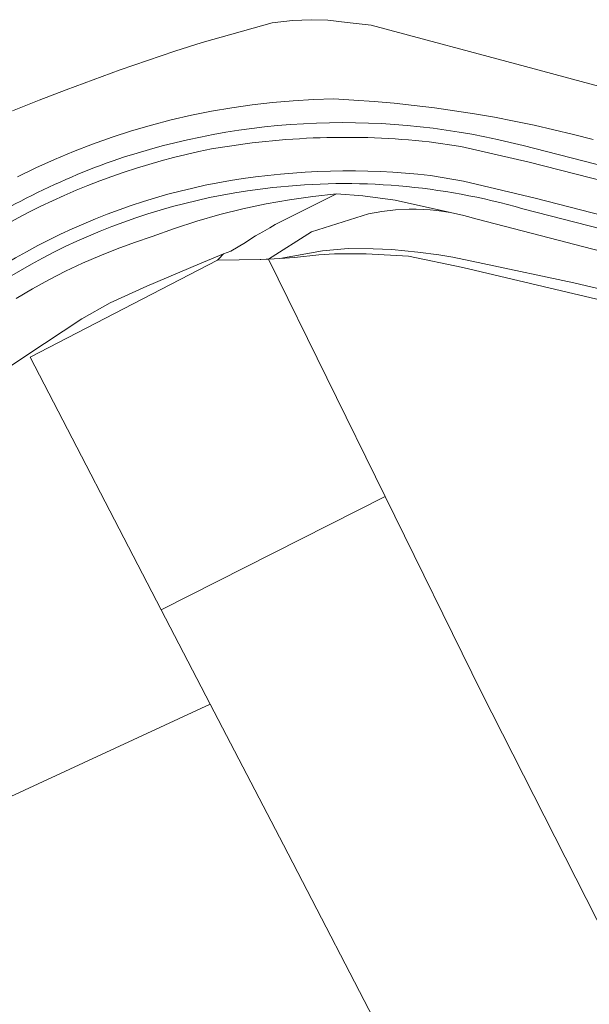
# Model space of a CAD drawing. Extents: x 184422 to 188298, y 343471 to 350189.
# Tile 320 of 513: x 187068 to 187119, y 348441 to 348529. Entities that reach past the tile are written whole.
import ezdxf

# ---------------------------------------------------------------- set-up
doc = ezdxf.new("R2010")
doc.units = 0
for name, color, linetype, lineweight in [('B-WA-GR-BOS_LOOF-GV', 252, 'Continuous', 13), ('B-WA-GR-BOUWLAND-GV', 252, 'Continuous', 13), ('B-WA-GR-BOUWLAND_AKKERBOUW-GV', 252, 'Continuous', 13), ('B-WA-GR-GRAS-GV', 252, 'Continuous', 13), ('B-WA-GW-TALUD_KRUIN-G', 252, 'Continuous', 18), ('B-WA-OG-TERREIN_CULTUURSCHEIDING-GV', 252, 'Continuous', 18), ('B-WA-OG-WEG-GV', 252, 'Continuous', 18), ('B-WA-VH-VERHARDING_ASFALT-GV', 252, 'Continuous', 18)]:
    doc.layers.add(name, color=color, linetype=linetype, lineweight=lineweight)

msp = doc.modelspace()

# ---------------------------------------------------------------- linework, layer by layer
at = {"layer": 'B-WA-GR-BOS_LOOF-GV', "flags": 128}
for points in [[(187086.235, 348508.25), (187084.093, 348507.383), (187079.381, 348505.389), (187076.108, 348503.886), (187073.598, 348502.452), (187070.254, 348500.263), (187064.169, 348496.242)], [(187086.235, 348508.25), (187084.093, 348507.383), (187079.381, 348505.389), (187076.108, 348503.886), (187073.598, 348502.452), (187070.254, 348500.263), (187064.169, 348496.242)], [(187086.235, 348508.25), (187084.093, 348507.383), (187079.381, 348505.389), (187076.108, 348503.886), (187073.598, 348502.452), (187070.254, 348500.263), (187064.169, 348496.242)], [(187021.21, 348440.298), (187028.164, 348439.132), (187036.422, 348437.397), (187039.424, 348436.638), (187039.571, 348437.262), (187031.045, 348446.051), (187043.613, 348449.918), (187059.961, 348456.422), (187085.055, 348468.037), (187080.676, 348476.476), (187068.965, 348499.045), (187085.705, 348507.687)], [(187021.21, 348440.298), (187028.164, 348439.132), (187036.422, 348437.397), (187039.424, 348436.638), (187039.571, 348437.262), (187031.045, 348446.051), (187043.613, 348449.918), (187059.961, 348456.422), (187085.055, 348468.037), (187080.676, 348476.476), (187068.965, 348499.045), (187085.705, 348507.687)], [(187021.21, 348440.298), (187028.164, 348439.132), (187036.422, 348437.397), (187039.424, 348436.638), (187039.571, 348437.262), (187031.045, 348446.051), (187043.613, 348449.918), (187059.961, 348456.422), (187085.055, 348468.037), (187080.676, 348476.476), (187068.965, 348499.045), (187085.705, 348507.687)]]:
    msp.add_lwpolyline(points, dxfattribs=at)
at = {"layer": 'B-WA-GR-BOS_LOOF-GV'}
msp.add_lwpolyline([(187085.705, 348507.687, -0.010082), (187086.235, 348508.25)], format="xyb", dxfattribs=at)
msp.add_lwpolyline([(187085.705, 348507.687, -0.010082), (187086.235, 348508.25)], format="xyb", dxfattribs=at)
msp.add_lwpolyline([(187085.705, 348507.687, -0.010082), (187086.235, 348508.25)], format="xyb", dxfattribs=at)
at = {"layer": 'B-WA-GR-BOUWLAND-GV', "flags": 128}
msp.add_lwpolyline([(187067.377, 348521.026), (187069.768, 348521.985), (187072.171, 348522.916), (187074.584, 348523.819), (187077.009, 348524.694), (187079.443, 348525.54), (187081.886, 348526.356), (187084.339, 348527.144), (187090.601, 348528.884), (187092.401, 348529.098), (187094.058, 348529.177), (187095.574, 348529.143), (187097.279, 348528.929), (187099.429, 348528.698), (187113.226, 348524.99), (187135.419, 348519.021)], dxfattribs=at)
msp.add_lwpolyline([(187067.377, 348521.026), (187069.768, 348521.985), (187072.171, 348522.916), (187074.584, 348523.819), (187077.009, 348524.694), (187079.443, 348525.54), (187081.886, 348526.356), (187084.339, 348527.144), (187090.601, 348528.884), (187092.401, 348529.098), (187094.058, 348529.177), (187095.574, 348529.143), (187097.279, 348528.929), (187099.429, 348528.698), (187113.226, 348524.99), (187135.419, 348519.021)], dxfattribs=at)
msp.add_lwpolyline([(187067.377, 348521.026), (187069.768, 348521.985), (187072.171, 348522.916), (187074.584, 348523.819), (187077.009, 348524.694), (187079.443, 348525.54), (187081.886, 348526.356), (187084.339, 348527.144), (187090.601, 348528.884), (187092.401, 348529.098), (187094.058, 348529.177), (187095.574, 348529.143), (187097.279, 348528.929), (187099.429, 348528.698), (187113.226, 348524.99), (187135.419, 348519.021)], dxfattribs=at)
at = {"layer": 'B-WA-GR-BOUWLAND_AKKERBOUW-GV', "flags": 128}
for points in [[(187089.571, 348507.769), (187085.705, 348507.687), (187068.965, 348499.045), (187080.676, 348476.476), (187100.67, 348486.593), (187090.248, 348507.791), (187090.052, 348507.778), (187089.523, 348507.743)], [(187089.571, 348507.769), (187085.705, 348507.687), (187068.965, 348499.045), (187080.676, 348476.476), (187100.67, 348486.593), (187090.248, 348507.791), (187090.052, 348507.778), (187089.523, 348507.743)], [(187089.571, 348507.769), (187085.705, 348507.687), (187068.965, 348499.045), (187080.676, 348476.476), (187100.67, 348486.593), (187090.248, 348507.791), (187090.052, 348507.778), (187089.523, 348507.743)], [(187100.67, 348486.593), (187080.676, 348476.476), (187085.055, 348468.037), (187091.614, 348455.471), (187100.907, 348437.481), (187104.785, 348437.897), (187125.535, 348437.149), (187125.192, 348437.78), (187109.288, 348469.065)], [(187100.67, 348486.593), (187080.676, 348476.476), (187085.055, 348468.037), (187091.614, 348455.471), (187100.907, 348437.481), (187104.785, 348437.897), (187125.535, 348437.149), (187125.192, 348437.78), (187109.288, 348469.065)], [(187100.67, 348486.593), (187080.676, 348476.476), (187085.055, 348468.037), (187091.614, 348455.471), (187100.907, 348437.481), (187104.785, 348437.897), (187125.535, 348437.149), (187125.192, 348437.78), (187109.288, 348469.065)]]:
    msp.add_lwpolyline(points, close=True, dxfattribs=at)
at = {"layer": 'B-WA-GR-GRAS-GV', "flags": 128}
for points in [[(187085.705, 348507.687), (187089.571, 348507.769), (187089.523, 348507.743), (187090.052, 348507.778), (187090.248, 348507.791), (187094.091, 348510.236), (187099.184, 348511.825), (187100.385, 348512.041), (187101.605, 348512.18), (187102.836, 348512.241), (187103.454, 348512.241), (187104.072, 348512.221), (187104.689, 348512.181), (187105.304, 348512.121), (187106.524, 348511.943), (187101.59, 348513.046), (187098.673, 348513.442), (187096.322, 348513.624)], [(187085.705, 348507.687), (187089.571, 348507.769), (187089.523, 348507.743), (187090.052, 348507.778), (187090.248, 348507.791), (187094.091, 348510.236), (187099.184, 348511.825), (187100.385, 348512.041), (187101.605, 348512.18), (187102.836, 348512.241), (187103.454, 348512.241), (187104.072, 348512.221), (187104.689, 348512.181), (187105.304, 348512.121), (187106.524, 348511.943), (187101.59, 348513.046), (187098.673, 348513.442), (187096.322, 348513.624)], [(187085.705, 348507.687), (187089.571, 348507.769), (187089.523, 348507.743), (187090.052, 348507.778), (187090.248, 348507.791), (187094.091, 348510.236), (187099.184, 348511.825), (187100.385, 348512.041), (187101.605, 348512.18), (187102.836, 348512.241), (187103.454, 348512.241), (187104.072, 348512.221), (187104.689, 348512.181), (187105.304, 348512.121), (187106.524, 348511.943), (187101.59, 348513.046), (187098.673, 348513.442), (187096.322, 348513.624)], [(187096.322, 348513.624), (187092.164, 348511.549), (187090.869, 348510.877), (187090.377, 348510.592), (187089.746, 348510.235), (187089.108, 348509.882), (187088.681, 348509.607), (187088.209, 348509.287), (187086.883, 348508.512), (187086.235, 348508.25)], [(187096.322, 348513.624), (187092.164, 348511.549), (187090.869, 348510.877), (187090.377, 348510.592), (187089.746, 348510.235), (187089.108, 348509.882), (187088.681, 348509.607), (187088.209, 348509.287), (187086.883, 348508.512), (187086.235, 348508.25)], [(187096.322, 348513.624), (187092.164, 348511.549), (187090.869, 348510.877), (187090.377, 348510.592), (187089.746, 348510.235), (187089.108, 348509.882), (187088.681, 348509.607), (187088.209, 348509.287), (187086.883, 348508.512), (187086.235, 348508.25)], [(187170.327, 348495.444), (187108.899, 348511.356), (187107.724, 348511.687), (187106.524, 348511.943), (187105.304, 348512.121), (187104.689, 348512.181), (187104.072, 348512.221), (187103.454, 348512.241), (187102.836, 348512.241), (187101.605, 348512.18), (187100.385, 348512.041), (187099.184, 348511.825), (187094.091, 348510.236), (187090.248, 348507.791), (187091.264, 348507.858), (187095.079, 348508.543), (187097.373, 348508.727), (187099.62, 348508.708), (187101.271, 348508.636), (187103.587, 348508.426), (187105.48, 348508.163), (187106.716, 348507.962), (187109.395, 348507.391), (187117.549, 348505.666), (187130.414, 348502.629)], [(187170.327, 348495.444), (187108.899, 348511.356), (187107.724, 348511.687), (187106.524, 348511.943), (187105.304, 348512.121), (187104.689, 348512.181), (187104.072, 348512.221), (187103.454, 348512.241), (187102.836, 348512.241), (187101.605, 348512.18), (187100.385, 348512.041), (187099.184, 348511.825), (187094.091, 348510.236), (187090.248, 348507.791), (187091.264, 348507.858), (187095.079, 348508.543), (187097.373, 348508.727), (187099.62, 348508.708), (187101.271, 348508.636), (187103.587, 348508.426), (187105.48, 348508.163), (187106.716, 348507.962), (187109.395, 348507.391), (187117.549, 348505.666), (187130.414, 348502.629)], [(187170.327, 348495.444), (187108.899, 348511.356), (187107.724, 348511.687), (187106.524, 348511.943), (187105.304, 348512.121), (187104.689, 348512.181), (187104.072, 348512.221), (187103.454, 348512.241), (187102.836, 348512.241), (187101.605, 348512.18), (187100.385, 348512.041), (187099.184, 348511.825), (187094.091, 348510.236), (187090.248, 348507.791), (187091.264, 348507.858), (187095.079, 348508.543), (187097.373, 348508.727), (187099.62, 348508.708), (187101.271, 348508.636), (187103.587, 348508.426), (187105.48, 348508.163), (187106.716, 348507.962), (187109.395, 348507.391), (187117.549, 348505.666), (187130.414, 348502.629)], [(187130.414, 348502.629), (187117.549, 348505.666), (187109.395, 348507.391), (187106.716, 348507.962), (187105.48, 348508.163), (187103.587, 348508.426), (187101.271, 348508.636), (187099.62, 348508.708), (187097.373, 348508.727), (187095.079, 348508.543), (187091.264, 348507.858), (187092.591, 348507.946), (187094.753, 348508.171), (187096.146, 348508.268), (187098.984, 348508.255), (187102.765, 348508.057), (187107.615, 348507.042), (187116.42, 348504.963), (187127.687, 348502.301)], [(187130.414, 348502.629), (187117.549, 348505.666), (187109.395, 348507.391), (187106.716, 348507.962), (187105.48, 348508.163), (187103.587, 348508.426), (187101.271, 348508.636), (187099.62, 348508.708), (187097.373, 348508.727), (187095.079, 348508.543), (187091.264, 348507.858), (187092.591, 348507.946), (187094.753, 348508.171), (187096.146, 348508.268), (187098.984, 348508.255), (187102.765, 348508.057), (187107.615, 348507.042), (187116.42, 348504.963), (187127.687, 348502.301)], [(187130.414, 348502.629), (187117.549, 348505.666), (187109.395, 348507.391), (187106.716, 348507.962), (187105.48, 348508.163), (187103.587, 348508.426), (187101.271, 348508.636), (187099.62, 348508.708), (187097.373, 348508.727), (187095.079, 348508.543), (187091.264, 348507.858), (187092.591, 348507.946), (187094.753, 348508.171), (187096.146, 348508.268), (187098.984, 348508.255), (187102.765, 348508.057), (187107.615, 348507.042), (187116.42, 348504.963), (187127.687, 348502.301)], [(187127.687, 348502.301), (187116.42, 348504.963), (187107.615, 348507.042), (187102.765, 348508.057), (187098.984, 348508.255), (187096.146, 348508.268), (187094.753, 348508.171), (187092.591, 348507.946), (187091.264, 348507.858), (187090.248, 348507.791), (187100.67, 348486.593), (187109.288, 348469.065), (187125.192, 348437.78)], [(187127.687, 348502.301), (187116.42, 348504.963), (187107.615, 348507.042), (187102.765, 348508.057), (187098.984, 348508.255), (187096.146, 348508.268), (187094.753, 348508.171), (187092.591, 348507.946), (187091.264, 348507.858), (187090.248, 348507.791), (187100.67, 348486.593), (187109.288, 348469.065), (187125.192, 348437.78)], [(187127.687, 348502.301), (187116.42, 348504.963), (187107.615, 348507.042), (187102.765, 348508.057), (187098.984, 348508.255), (187096.146, 348508.268), (187094.753, 348508.171), (187092.591, 348507.946), (187091.264, 348507.858), (187090.248, 348507.791), (187100.67, 348486.593), (187109.288, 348469.065), (187125.192, 348437.78)], [(187125.535, 348437.149), (187104.785, 348437.897), (187100.907, 348437.481), (187091.614, 348455.471), (187085.055, 348468.037), (187059.961, 348456.422), (187043.613, 348449.918), (187031.045, 348446.051), (187039.571, 348437.262), (187039.424, 348436.638), (187048.96, 348434.226), (187060.062, 348430.944), (187069.456, 348427.885), (187077.349, 348424.789), (187088.067, 348420.282), (187102.945, 348414.623), (187118.529, 348407.966), (187129.876, 348403.539)], [(187125.535, 348437.149), (187104.785, 348437.897), (187100.907, 348437.481), (187091.614, 348455.471), (187085.055, 348468.037), (187059.961, 348456.422), (187043.613, 348449.918), (187031.045, 348446.051), (187039.571, 348437.262), (187039.424, 348436.638), (187048.96, 348434.226), (187060.062, 348430.944), (187069.456, 348427.885), (187077.349, 348424.789), (187088.067, 348420.282), (187102.945, 348414.623), (187118.529, 348407.966), (187129.876, 348403.539)], [(187125.535, 348437.149), (187104.785, 348437.897), (187100.907, 348437.481), (187091.614, 348455.471), (187085.055, 348468.037), (187059.961, 348456.422), (187043.613, 348449.918), (187031.045, 348446.051), (187039.571, 348437.262), (187039.424, 348436.638), (187048.96, 348434.226), (187060.062, 348430.944), (187069.456, 348427.885), (187077.349, 348424.789), (187088.067, 348420.282), (187102.945, 348414.623), (187118.529, 348407.966), (187129.876, 348403.539)]]:
    msp.add_lwpolyline(points, dxfattribs=at)
at = {"layer": 'B-WA-GR-GRAS-GV'}
msp.add_lwpolyline([(187086.235, 348508.25, 0.010082), (187085.705, 348507.687)], format="xyb", dxfattribs=at)
msp.add_lwpolyline([(187086.235, 348508.25, 0.010082), (187085.705, 348507.687)], format="xyb", dxfattribs=at)
msp.add_lwpolyline([(187086.235, 348508.25, 0.010082), (187085.705, 348507.687)], format="xyb", dxfattribs=at)
at = {"layer": 'B-WA-GW-TALUD_KRUIN-G', "flags": 128}
for points in [[(187096.322, 348513.624), (187094.221, 348513.398), (187092.126, 348513.1), (187090.039, 348512.729), (187087.966, 348512.286), (187085.909, 348511.772), (187083.872, 348511.187), (187081.859, 348510.533), (187079.873, 348509.812), (187078.299, 348509.285), (187076.737, 348508.71), (187075.188, 348508.087), (187073.655, 348507.417), (187072.139, 348506.701), (187070.644, 348505.939), (187069.171, 348505.132), (187067.722, 348504.282)], [(187096.322, 348513.624), (187094.221, 348513.398), (187092.126, 348513.1), (187090.039, 348512.729), (187087.966, 348512.286), (187085.909, 348511.772), (187083.872, 348511.187), (187081.859, 348510.533), (187079.873, 348509.812), (187078.299, 348509.285), (187076.737, 348508.71), (187075.188, 348508.087), (187073.655, 348507.417), (187072.139, 348506.701), (187070.644, 348505.939), (187069.171, 348505.132), (187067.722, 348504.282)], [(187096.322, 348513.624), (187094.221, 348513.398), (187092.126, 348513.1), (187090.039, 348512.729), (187087.966, 348512.286), (187085.909, 348511.772), (187083.872, 348511.187), (187081.859, 348510.533), (187079.873, 348509.812), (187078.299, 348509.285), (187076.737, 348508.71), (187075.188, 348508.087), (187073.655, 348507.417), (187072.139, 348506.701), (187070.644, 348505.939), (187069.171, 348505.132), (187067.722, 348504.282)], [(187178.743, 348486.653), (187178.361, 348487.248), (187175.189, 348491.217), (187174.805, 348491.62), (187172.614, 348493.918), (187171.685, 348494.73), (187171.185, 348495.079), (187170.327, 348495.444), (187108.899, 348511.356), (187107.724, 348511.687), (187106.524, 348511.943), (187105.304, 348512.121), (187104.689, 348512.181), (187104.072, 348512.221), (187103.454, 348512.241), (187102.836, 348512.241), (187101.605, 348512.18), (187100.385, 348512.041), (187099.184, 348511.825), (187094.091, 348510.236)], [(187178.743, 348486.653), (187178.361, 348487.248), (187175.189, 348491.217), (187174.805, 348491.62), (187172.614, 348493.918), (187171.685, 348494.73), (187171.185, 348495.079), (187170.327, 348495.444), (187108.899, 348511.356), (187107.724, 348511.687), (187106.524, 348511.943), (187105.304, 348512.121), (187104.689, 348512.181), (187104.072, 348512.221), (187103.454, 348512.241), (187102.836, 348512.241), (187101.605, 348512.18), (187100.385, 348512.041), (187099.184, 348511.825), (187094.091, 348510.236)], [(187178.743, 348486.653), (187178.361, 348487.248), (187175.189, 348491.217), (187174.805, 348491.62), (187172.614, 348493.918), (187171.685, 348494.73), (187171.185, 348495.079), (187170.327, 348495.444), (187108.899, 348511.356), (187107.724, 348511.687), (187106.524, 348511.943), (187105.304, 348512.121), (187104.689, 348512.181), (187104.072, 348512.221), (187103.454, 348512.241), (187102.836, 348512.241), (187101.605, 348512.18), (187100.385, 348512.041), (187099.184, 348511.825), (187094.091, 348510.236)]]:
    msp.add_lwpolyline(points, dxfattribs=at)
at = {"layer": 'B-WA-OG-TERREIN_CULTUURSCHEIDING-GV', "flags": 128}
for points in [[(187135.419, 348519.021), (187113.226, 348524.99), (187099.429, 348528.698), (187097.279, 348528.929), (187095.574, 348529.143), (187094.058, 348529.177), (187092.401, 348529.098), (187090.601, 348528.884), (187084.339, 348527.144), (187081.886, 348526.356), (187079.443, 348525.54), (187077.009, 348524.694), (187074.584, 348523.819), (187072.171, 348522.916), (187069.768, 348521.985), (187067.377, 348521.026)], [(187135.419, 348519.021), (187113.226, 348524.99), (187099.429, 348528.698), (187097.279, 348528.929), (187095.574, 348529.143), (187094.058, 348529.177), (187092.401, 348529.098), (187090.601, 348528.884), (187084.339, 348527.144), (187081.886, 348526.356), (187079.443, 348525.54), (187077.009, 348524.694), (187074.584, 348523.819), (187072.171, 348522.916), (187069.768, 348521.985), (187067.377, 348521.026)], [(187135.419, 348519.021), (187113.226, 348524.99), (187099.429, 348528.698), (187097.279, 348528.929), (187095.574, 348529.143), (187094.058, 348529.177), (187092.401, 348529.098), (187090.601, 348528.884), (187084.339, 348527.144), (187081.886, 348526.356), (187079.443, 348525.54), (187077.009, 348524.694), (187074.584, 348523.819), (187072.171, 348522.916), (187069.768, 348521.985), (187067.377, 348521.026)], [(187067.85, 348515.151), (187069.487, 348515.947), (187071.151, 348516.7), (187072.839, 348517.407), (187074.549, 348518.067), (187076.281, 348518.68), (187078.031, 348519.244), (187079.797, 348519.76), (187081.579, 348520.225), (187083.372, 348520.64), (187085.176, 348521.003), (187086.989, 348521.316), (187088.807, 348521.576), (187090.628, 348521.785), (187092.452, 348521.943), (187094.274, 348522.048), (187096.094, 348522.103), (187097.894, 348522.002), (187099.693, 348521.872), (187101.491, 348521.711), (187103.288, 348521.52), (187105.082, 348521.3), (187106.874, 348521.049), (187108.661, 348520.769), (187110.443, 348520.459), (187112.22, 348520.119), (187113.991, 348519.75), (187115.756, 348519.352), (187117.512, 348518.924), (187119.26, 348518.467)], [(187067.85, 348515.151), (187069.487, 348515.947), (187071.151, 348516.7), (187072.839, 348517.407), (187074.549, 348518.067), (187076.281, 348518.68), (187078.031, 348519.244), (187079.797, 348519.76), (187081.579, 348520.225), (187083.372, 348520.64), (187085.176, 348521.003), (187086.989, 348521.316), (187088.807, 348521.576), (187090.628, 348521.785), (187092.452, 348521.943), (187094.274, 348522.048), (187096.094, 348522.103), (187097.894, 348522.002), (187099.693, 348521.872), (187101.491, 348521.711), (187103.288, 348521.52), (187105.082, 348521.3), (187106.874, 348521.049), (187108.661, 348520.769), (187110.443, 348520.459), (187112.22, 348520.119), (187113.991, 348519.75), (187115.756, 348519.352), (187117.512, 348518.924), (187119.26, 348518.467)], [(187067.85, 348515.151), (187069.487, 348515.947), (187071.151, 348516.7), (187072.839, 348517.407), (187074.549, 348518.067), (187076.281, 348518.68), (187078.031, 348519.244), (187079.797, 348519.76), (187081.579, 348520.225), (187083.372, 348520.64), (187085.176, 348521.003), (187086.989, 348521.316), (187088.807, 348521.576), (187090.628, 348521.785), (187092.452, 348521.943), (187094.274, 348522.048), (187096.094, 348522.103), (187097.894, 348522.002), (187099.693, 348521.872), (187101.491, 348521.711), (187103.288, 348521.52), (187105.082, 348521.3), (187106.874, 348521.049), (187108.661, 348520.769), (187110.443, 348520.459), (187112.22, 348520.119), (187113.991, 348519.75), (187115.756, 348519.352), (187117.512, 348518.924), (187119.26, 348518.467)], [(187064.169, 348496.242), (187070.254, 348500.263), (187073.598, 348502.452), (187076.108, 348503.886), (187079.381, 348505.389), (187084.093, 348507.383), (187086.235, 348508.25), (187086.883, 348508.512), (187088.209, 348509.287), (187088.681, 348509.607), (187089.108, 348509.882), (187089.746, 348510.235), (187090.377, 348510.592), (187090.869, 348510.877), (187092.164, 348511.549), (187096.322, 348513.624), (187094.221, 348513.398), (187092.126, 348513.1), (187090.039, 348512.729), (187087.966, 348512.286), (187085.909, 348511.772), (187083.872, 348511.187), (187081.859, 348510.533), (187079.873, 348509.812), (187078.299, 348509.285), (187076.737, 348508.71), (187075.188, 348508.087), (187073.655, 348507.417), (187072.139, 348506.701), (187070.644, 348505.939), (187069.171, 348505.132), (187067.722, 348504.282)], [(187064.169, 348496.242), (187070.254, 348500.263), (187073.598, 348502.452), (187076.108, 348503.886), (187079.381, 348505.389), (187084.093, 348507.383), (187086.235, 348508.25), (187086.883, 348508.512), (187088.209, 348509.287), (187088.681, 348509.607), (187089.108, 348509.882), (187089.746, 348510.235), (187090.377, 348510.592), (187090.869, 348510.877), (187092.164, 348511.549), (187096.322, 348513.624), (187094.221, 348513.398), (187092.126, 348513.1), (187090.039, 348512.729), (187087.966, 348512.286), (187085.909, 348511.772), (187083.872, 348511.187), (187081.859, 348510.533), (187079.873, 348509.812), (187078.299, 348509.285), (187076.737, 348508.71), (187075.188, 348508.087), (187073.655, 348507.417), (187072.139, 348506.701), (187070.644, 348505.939), (187069.171, 348505.132), (187067.722, 348504.282)], [(187064.169, 348496.242), (187070.254, 348500.263), (187073.598, 348502.452), (187076.108, 348503.886), (187079.381, 348505.389), (187084.093, 348507.383), (187086.235, 348508.25), (187086.883, 348508.512), (187088.209, 348509.287), (187088.681, 348509.607), (187089.108, 348509.882), (187089.746, 348510.235), (187090.377, 348510.592), (187090.869, 348510.877), (187092.164, 348511.549), (187096.322, 348513.624), (187094.221, 348513.398), (187092.126, 348513.1), (187090.039, 348512.729), (187087.966, 348512.286), (187085.909, 348511.772), (187083.872, 348511.187), (187081.859, 348510.533), (187079.873, 348509.812), (187078.299, 348509.285), (187076.737, 348508.71), (187075.188, 348508.087), (187073.655, 348507.417), (187072.139, 348506.701), (187070.644, 348505.939), (187069.171, 348505.132), (187067.722, 348504.282)]]:
    msp.add_lwpolyline(points, dxfattribs=at)
at = {"layer": 'B-WA-OG-WEG-GV', "flags": 128}
for points in [[(187119.26, 348518.467), (187117.512, 348518.924), (187115.756, 348519.352), (187113.991, 348519.75), (187112.22, 348520.119), (187110.443, 348520.459), (187108.661, 348520.769), (187106.874, 348521.049), (187105.082, 348521.3), (187103.288, 348521.52), (187101.491, 348521.711), (187099.693, 348521.872), (187097.894, 348522.002), (187096.094, 348522.103), (187094.274, 348522.048), (187092.452, 348521.943), (187090.628, 348521.785), (187088.807, 348521.576), (187086.989, 348521.316), (187085.176, 348521.003), (187083.372, 348520.64), (187081.579, 348520.225), (187079.797, 348519.76), (187078.031, 348519.244), (187076.281, 348518.68), (187074.549, 348518.067), (187072.839, 348517.407), (187071.151, 348516.7), (187069.487, 348515.947), (187067.85, 348515.151)], [(187119.26, 348518.467), (187117.512, 348518.924), (187115.756, 348519.352), (187113.991, 348519.75), (187112.22, 348520.119), (187110.443, 348520.459), (187108.661, 348520.769), (187106.874, 348521.049), (187105.082, 348521.3), (187103.288, 348521.52), (187101.491, 348521.711), (187099.693, 348521.872), (187097.894, 348522.002), (187096.094, 348522.103), (187094.274, 348522.048), (187092.452, 348521.943), (187090.628, 348521.785), (187088.807, 348521.576), (187086.989, 348521.316), (187085.176, 348521.003), (187083.372, 348520.64), (187081.579, 348520.225), (187079.797, 348519.76), (187078.031, 348519.244), (187076.281, 348518.68), (187074.549, 348518.067), (187072.839, 348517.407), (187071.151, 348516.7), (187069.487, 348515.947), (187067.85, 348515.151)], [(187119.26, 348518.467), (187117.512, 348518.924), (187115.756, 348519.352), (187113.991, 348519.75), (187112.22, 348520.119), (187110.443, 348520.459), (187108.661, 348520.769), (187106.874, 348521.049), (187105.082, 348521.3), (187103.288, 348521.52), (187101.491, 348521.711), (187099.693, 348521.872), (187097.894, 348522.002), (187096.094, 348522.103), (187094.274, 348522.048), (187092.452, 348521.943), (187090.628, 348521.785), (187088.807, 348521.576), (187086.989, 348521.316), (187085.176, 348521.003), (187083.372, 348520.64), (187081.579, 348520.225), (187079.797, 348519.76), (187078.031, 348519.244), (187076.281, 348518.68), (187074.549, 348518.067), (187072.839, 348517.407), (187071.151, 348516.7), (187069.487, 348515.947), (187067.85, 348515.151)], [(187112.997, 348517.934), (187145.906, 348509.491), (187167.226, 348504.021)], [(187112.997, 348517.934), (187145.906, 348509.491), (187167.226, 348504.021)], [(187112.997, 348517.934), (187145.906, 348509.491), (187167.226, 348504.021)], [(187067.722, 348504.282), (187069.171, 348505.132), (187070.644, 348505.939), (187072.139, 348506.701), (187073.655, 348507.417), (187075.188, 348508.087), (187076.737, 348508.71), (187078.299, 348509.285), (187079.873, 348509.812), (187081.859, 348510.533), (187083.872, 348511.187), (187085.909, 348511.772), (187087.966, 348512.286), (187090.039, 348512.729), (187092.126, 348513.1), (187094.221, 348513.398), (187096.322, 348513.624), (187098.673, 348513.442), (187101.59, 348513.046), (187106.524, 348511.943), (187107.724, 348511.687), (187108.899, 348511.356), (187170.327, 348495.444)], [(187067.722, 348504.282), (187069.171, 348505.132), (187070.644, 348505.939), (187072.139, 348506.701), (187073.655, 348507.417), (187075.188, 348508.087), (187076.737, 348508.71), (187078.299, 348509.285), (187079.873, 348509.812), (187081.859, 348510.533), (187083.872, 348511.187), (187085.909, 348511.772), (187087.966, 348512.286), (187090.039, 348512.729), (187092.126, 348513.1), (187094.221, 348513.398), (187096.322, 348513.624), (187098.673, 348513.442), (187101.59, 348513.046), (187106.524, 348511.943), (187107.724, 348511.687), (187108.899, 348511.356), (187170.327, 348495.444)], [(187067.722, 348504.282), (187069.171, 348505.132), (187070.644, 348505.939), (187072.139, 348506.701), (187073.655, 348507.417), (187075.188, 348508.087), (187076.737, 348508.71), (187078.299, 348509.285), (187079.873, 348509.812), (187081.859, 348510.533), (187083.872, 348511.187), (187085.909, 348511.772), (187087.966, 348512.286), (187090.039, 348512.729), (187092.126, 348513.1), (187094.221, 348513.398), (187096.322, 348513.624), (187098.673, 348513.442), (187101.59, 348513.046), (187106.524, 348511.943), (187107.724, 348511.687), (187108.899, 348511.356), (187170.327, 348495.444)], [(187165.79, 348498.729), (187144.586, 348504.172), (187112.967, 348512.288)], [(187165.79, 348498.729), (187144.586, 348504.172), (187112.967, 348512.288)], [(187165.79, 348498.729), (187144.586, 348504.172), (187112.967, 348512.288)]]:
    msp.add_lwpolyline(points, dxfattribs=at)
at = {"layer": 'B-WA-OG-WEG-GV'}
for points in [[(187076.292, 348516.55, -0.14712), (187112.997, 348517.934)], [(187076.292, 348516.55, -0.14712), (187112.997, 348517.934)], [(187076.292, 348516.55, -0.14712), (187112.997, 348517.934)], [(187060.5, 348508.368, -0.066019), (187076.292, 348516.55)], [(187060.5, 348508.368, -0.066019), (187076.292, 348516.55)], [(187060.5, 348508.368, -0.066019), (187076.292, 348516.55)], [(187090.656, 348514.179, 0.161949), (187058.029, 348499.315)], [(187090.656, 348514.179, 0.161949), (187058.029, 348499.315)], [(187090.656, 348514.179, 0.161949), (187058.029, 348499.315)], [(187112.967, 348512.288, 0.098831), (187090.656, 348514.179)], [(187112.967, 348512.288, 0.098831), (187090.656, 348514.179)], [(187112.967, 348512.288, 0.098831), (187090.656, 348514.179)]]:
    msp.add_lwpolyline(points, format="xyb", dxfattribs=at)
at = {"layer": 'B-WA-VH-VERHARDING_ASFALT-GV'}
for points in [[(187112.997, 348517.934, 0.14712), (187076.292, 348516.55)], [(187112.997, 348517.934, 0.14712), (187076.292, 348516.55)], [(187112.997, 348517.934, 0.14712), (187076.292, 348516.55)], [(187104.605, 348518.262, 0.07057), (187085.164, 348517.63)], [(187085.164, 348517.63, -0.07057), (187104.605, 348518.262)], [(187104.605, 348518.262, 0.07057), (187085.164, 348517.63)], [(187085.164, 348517.63, -0.07057), (187104.605, 348518.262)], [(187104.605, 348518.262, 0.07057), (187085.164, 348517.63)], [(187085.164, 348517.63, -0.07057), (187104.605, 348518.262)], [(187085.164, 348517.63, 0.149173), (187053.169, 348500.541)], [(187053.169, 348500.541, -0.149173), (187085.164, 348517.63)], [(187085.164, 348517.63, 0.149173), (187053.169, 348500.541)], [(187053.169, 348500.541, -0.149173), (187085.164, 348517.63)], [(187085.164, 348517.63, 0.149173), (187053.169, 348500.541)], [(187053.169, 348500.541, -0.149173), (187085.164, 348517.63)], [(187076.292, 348516.55, 0.066019), (187060.5, 348508.368)], [(187076.292, 348516.55, 0.066019), (187060.5, 348508.368)], [(187076.292, 348516.55, 0.066019), (187060.5, 348508.368)], [(187086.875, 348514.812, -0.068912), (187104.728, 348515.257)], [(187104.728, 348515.257, 0.068912), (187086.875, 348514.812)], [(187086.875, 348514.812, -0.068912), (187104.728, 348515.257)], [(187104.728, 348515.257, 0.068912), (187086.875, 348514.812)], [(187086.875, 348514.812, -0.068912), (187104.728, 348515.257)], [(187104.728, 348515.257, 0.068912), (187086.875, 348514.812)], [(187055.116, 348498.069, -0.160873), (187086.875, 348514.812)], [(187086.875, 348514.812, 0.160873), (187055.116, 348498.069)], [(187055.116, 348498.069, -0.160873), (187086.875, 348514.812)], [(187086.875, 348514.812, 0.160873), (187055.116, 348498.069)], [(187055.116, 348498.069, -0.160873), (187086.875, 348514.812)], [(187086.875, 348514.812, 0.160873), (187055.116, 348498.069)], [(187058.029, 348499.315, -0.161949), (187090.656, 348514.179)], [(187058.029, 348499.315, -0.161949), (187090.656, 348514.179)], [(187058.029, 348499.315, -0.161949), (187090.656, 348514.179)], [(187090.656, 348514.179, -0.098831), (187112.967, 348512.288)], [(187090.656, 348514.179, -0.098831), (187112.967, 348512.288)], [(187090.656, 348514.179, -0.098831), (187112.967, 348512.288)]]:
    msp.add_lwpolyline(points, format="xyb", dxfattribs=at)
at = {"layer": 'B-WA-VH-VERHARDING_ASFALT-GV', "flags": 128}
for points in [[(187104.728, 348515.257), (187107.676, 348514.755), (187114.073, 348513.23), (187144.871, 348505.321), (187145.602, 348508.266), (187113.551, 348516.444), (187107.433, 348517.844), (187104.605, 348518.262)], [(187104.605, 348518.262), (187107.433, 348517.844), (187113.551, 348516.444), (187145.602, 348508.266), (187145.906, 348509.491), (187112.997, 348517.934)], [(187104.728, 348515.257), (187107.676, 348514.755), (187114.073, 348513.23), (187144.871, 348505.321), (187145.602, 348508.266), (187113.551, 348516.444), (187107.433, 348517.844), (187104.605, 348518.262)], [(187104.605, 348518.262), (187107.433, 348517.844), (187113.551, 348516.444), (187145.602, 348508.266), (187145.906, 348509.491), (187112.997, 348517.934)], [(187104.728, 348515.257), (187107.676, 348514.755), (187114.073, 348513.23), (187144.871, 348505.321), (187145.602, 348508.266), (187113.551, 348516.444), (187107.433, 348517.844), (187104.605, 348518.262)], [(187104.605, 348518.262), (187107.433, 348517.844), (187113.551, 348516.444), (187145.602, 348508.266), (187145.906, 348509.491), (187112.997, 348517.934)], [(187112.967, 348512.288), (187144.586, 348504.172), (187144.871, 348505.321), (187114.073, 348513.23), (187107.676, 348514.755), (187104.728, 348515.257)], [(187112.967, 348512.288), (187144.586, 348504.172), (187144.871, 348505.321), (187114.073, 348513.23), (187107.676, 348514.755), (187104.728, 348515.257)], [(187112.967, 348512.288), (187144.586, 348504.172), (187144.871, 348505.321), (187114.073, 348513.23), (187107.676, 348514.755), (187104.728, 348515.257)]]:
    msp.add_lwpolyline(points, dxfattribs=at)

doc.saveas('drawing.dxf')
